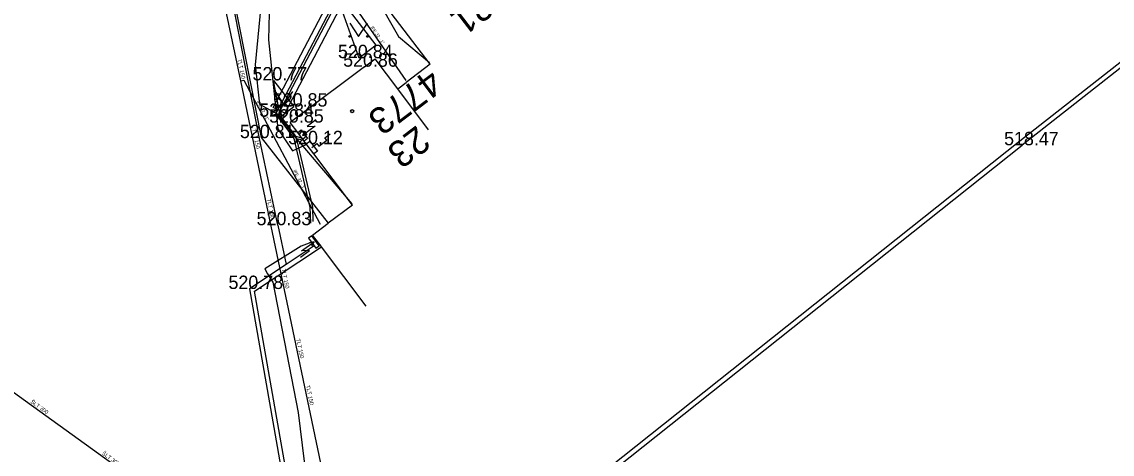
# Model space of a CAD drawing. Extents: x -668867 to -667827, y -1131943 to -1131019.
# Drawn here: x -668478.8 to -668417.5, y -1131427.8 to -1131403.5 of the extents above; entities that cross this region are included whole.
import ezdxf

# ---------------------------------------------------------------- set-up
doc = ezdxf.new("R2010")
doc.units = 0
for name, color, linetype in [('G_Bod_tecka', 7, 'Continuous'), ('G_Bod_vyska', 7, 'Continuous'), ('G_Budovy-znacky', 7, 'Continuous'), ('G_Budovy_Objekty', 7, 'Continuous'), ('G_Budovy_vstupy', 7, 'Continuous'), ('G_Cisla_orientacni', 7, 'Continuous'), ('G_Cisla_popisna', 7, 'Continuous'), ('G_Plochy_zpevnene', 7, 'Continuous'), ('G_Ploty', 7, 'Continuous'), ('G_Site-Rozvadece', 7, 'Continuous'), ('G_Z_CHRANICKA-TEPLOVOD_kotovane', 7, 'Continuous'), ('G_Z_ELsilove_podz_kotovane', 7, 'Continuous'), ('G_Z_PLYNY_podz_geodeticky', 7, 'Continuous'), ('G_Z_SPOJE_podz_geodeticky', 7, 'Continuous'), ('G_Z_SPOJE_podz_kotovane', 7, 'Continuous'), ('G_Z_SPOJE_podz_priblizne', 7, 'Continuous'), ('G_Z_VODA_podz_kotovane', 7, 'Continuous'), ('G_Zelen-Znacky', 7, 'Continuous'), ('Vrstva 26', 7, 'Continuous'), ('Vrstva 4', 7, 'Continuous'), ('Vrstva 6', 7, 'Continuous')]:
    doc.layers.add(name, color=color, linetype=linetype)

msp = doc.modelspace()

# ---------------------------------------------------------------- linework, layer by layer
at = {"layer": 'G_Bod_tecka'}
for p, q in [((-668459.82, -1131405.55), (-668459.82, -1131405.55)), ((-668459.52, -1131406.03), (-668459.52, -1131406.03)), ((-668464.62, -1131406.8), (-668464.62, -1131406.8)), ((-668463.49, -1131408.27), (-668463.49, -1131408.27)), ((-668464.24, -1131408.84), (-668464.24, -1131408.84)), ((-668463.69, -1131409.17), (-668463.69, -1131409.17)), ((-668465.39, -1131410.04), (-668465.39, -1131410.04)), ((-668462.76, -1131410.38), (-668462.76, -1131410.38)), ((-668422.58, -1131410.44), (-668422.58, -1131410.44)), ((-668464.39, -1131414.93), (-668464.39, -1131414.93)), ((-668465.97, -1131418.51), (-668465.97, -1131418.51))]:
    msp.add_line(p, q, dxfattribs=at)
at = {"layer": 'G_Budovy-znacky'}
msp.add_circle((-668460.21, -1131408.53), 0.0875, dxfattribs=at)
at = {"layer": 'G_Budovy_Objekty'}
for p, q in [((-668455.83, -1131405.88), (-668458.02, -1131403.02)), ((-668459.52, -1131406.03), (-668458.92, -1131405.58)), ((-668457.65, -1131407.27), (-668458.92, -1131405.58)), ((-668457.65, -1131407.27), (-668457.18, -1131406.91)), ((-668455.92, -1131409.57), (-668457.65, -1131407.27)), ((-668463.09, -1131408.72), (-668463.69, -1131409.17)), ((-668463.27, -1131409.73), (-668463.69, -1131409.17)), ((-668462.91, -1131410.21), (-668463.27, -1131409.73)), ((-668462.79, -1131410.36), (-668462.91, -1131410.21)), ((-668462.36, -1131410.92), (-668462.79, -1131410.36)), ((-668460.2, -1131413.8), (-668462.36, -1131410.92)), ((-668462.43, -1131415.48), (-668461.56, -1131414.82)), ((-668462.11, -1131415.91), (-668462.43, -1131415.48)), ((-668462.01, -1131416.04), (-668462.11, -1131415.91)), ((-668461.94, -1131416.15), (-668462.01, -1131416.04)), ((-668459.42, -1131419.48), (-668461.94, -1131416.15))]:
    msp.add_line(p, q, dxfattribs=at)
at = {"layer": 'G_Budovy_vstupy'}
for p, q in [((-668459.52, -1131406.03), (-668463.09, -1131408.72)), ((-668455.83, -1131405.88), (-668457.18, -1131406.91)), ((-668460.2, -1131413.8), (-668461.56, -1131414.82))]:
    msp.add_line(p, q, dxfattribs=at)
at = {"layer": 'G_Plochy_zpevnene'}
for p, q in [((-668467.77, -1131397.59), (-668465.32, -1131410.01)), ((-668458.86, -1131404.82), (-668461.12, -1131401.88)), ((-668459.82, -1131405.55), (-668461.12, -1131401.88)), ((-668458.86, -1131404.82), (-668459.82, -1131405.55)), ((-668464.62, -1131406.8), (-668463.49, -1131408.27)), ((-668464.24, -1131408.84), (-668464.62, -1131406.8)), ((-668464.24, -1131408.84), (-668463.49, -1131408.27)), ((-668465.32, -1131410.01), (-668461.56, -1131414.82))]:
    msp.add_line(p, q, dxfattribs=at)
at = {"layer": 'G_Ploty'}
for p, q in [((-668399.31, -1131391.82), (-668422.71, -1131410.22)), ((-668399.16, -1131392.01), (-668422.58, -1131410.44)), ((-668465.42, -1131410.07), (-668467.84, -1131397.6)), ((-668464.39, -1131414.93), (-668465.42, -1131410.07)), ((-668422.71, -1131410.22), (-668455.22, -1131436.04)), ((-668455.18, -1131436.33), (-668422.58, -1131410.44)), ((-668464.39, -1131414.93), (-668463.92, -1131417.14)), ((-668465.7, -1131418.63), (-668461.94, -1131416.15)), ((-668462.35, -1131416.09), (-668463.92, -1131417.14)), ((-668463.92, -1131417.14), (-668465.97, -1131418.51)), ((-668465.97, -1131418.51), (-668463.89, -1131430.32)), ((-668463.65, -1131430.23), (-668465.7, -1131418.63))]:
    msp.add_line(p, q, dxfattribs=at)
at = {"layer": 'G_Site-Rozvadece'}
for p, q in [((-668462.242, -1131409.013), (-668462.742, -1131409.389)), ((-668463.27, -1131409.73), (-668463.07, -1131409.58)), ((-668463.07, -1131409.58), (-668462.71, -1131410.06)), ((-668462.292, -1131409.363), (-668462.991, -1131409.89)), ((-668462.862, -1131409.655), (-668462.991, -1131409.89)), ((-668462.742, -1131409.389), (-668462.292, -1131409.363)), ((-668462.991, -1131409.89), (-668462.729, -1131409.83)), ((-668462.71, -1131410.06), (-668462.91, -1131410.21)), ((-668462.79, -1131410.36), (-668462.59, -1131410.22)), ((-668462.59, -1131410.22), (-668462.16, -1131410.77)), ((-668462.16, -1131410.77), (-668462.36, -1131410.92)), ((-668463.049, -1131416.373), (-668462.34, -1131415.86)), ((-668462.34, -1131415.86), (-668462.603, -1131415.915)), ((-668462.474, -1131416.093), (-668462.34, -1131415.86)), ((-668463.105, -1131416.723), (-668462.598, -1131416.356)), ((-668462.598, -1131416.356), (-668463.049, -1131416.373))]:
    msp.add_line(p, q, dxfattribs=at)
msp.add_lwpolyline([(-668462.479, -1131410.569), (-668462.185, -1131410.348), (-668462.075, -1131410.494), (-668461.635, -1131410.162), (-668461.743, -1131410.015), (-668461.451, -1131409.793)], dxfattribs=at)
msp.add_lwpolyline([(-668462.06, -1131416.08), (-668462.48, -1131415.53), (-668462.67, -1131415.66), (-668462.35, -1131416.09), (-668462.25, -1131416.22)], close=True, dxfattribs=at)
at = {"layer": 'G_Z_CHRANICKA-TEPLOVOD_kotovane'}
msp.add_lwpolyline([(-668460.119, -1131401.228), (-668463.995, -1131408.635), (-668464.648, -1131408.33), (-668460.548, -1131400.495)], dxfattribs=at)
at = {"layer": 'G_Z_ELsilove_podz_kotovane'}
for points in [[(-668462.536, -1131414.807), (-668462.56, -1131413.938), (-668463.448, -1131410.135), (-668463.514, -1131409.965), (-668464.491, -1131408.676), (-668460.289, -1131400.647), (-668460.126, -1131400.398), (-668454.842, -1131394.103), (-668454.608, -1131393.858), (-668451.636, -1131391.332), (-668448.288, -1131389.08), (-668448.087, -1131388.942), (-668445.165, -1131386.831), (-668441.872, -1131384.476), (-668441.624, -1131384.286), (-668435.23, -1131379.243), (-668434.968, -1131379.037), (-668431.506, -1131376.352), (-668428.272, -1131374.015), (-668428.178, -1131373.946), (-668422.042, -1131369.211), (-668421.84, -1131369.058), (-668419.466, -1131367.172), (-668415.31, -1131364.157)], [(-668460.194, -1131400.725), (-668464.349, -1131408.664), (-668463.386, -1131409.936), (-668463.047, -1131410.021), (-668462.964, -1131410.13), (-668462.931, -1131410.174), (-668463.25, -1131410.094), (-668463.312, -1131410.101), (-668463.315, -1131410.18), (-668462.44, -1131413.922), (-668462.418, -1131414.719)], [(-668462.466, -1131415.878), (-668463.066, -1131416.102), (-668465.12, -1131417.371), (-668464.957, -1131417.667), (-668464.671, -1131418.127), (-668463.236, -1131425.448), (-668462.671, -1131430.184), (-668462.843, -1131431.348), (-668462.921, -1131431.567)]]:
    msp.add_lwpolyline(points, dxfattribs=at)
at = {"layer": 'G_Z_PLYNY_podz_geodeticky'}
msp.add_lwpolyline([(-668463.43, -1131397.78), (-668463.24, -1131398.07), (-668464.33, -1131399.47), (-668464.82, -1131400.76), (-668464.91, -1131404.53), (-668464.38, -1131409.52), (-668463.57, -1131410.76), (-668462.76, -1131410.38)], dxfattribs=at)
at = {"layer": 'G_Z_SPOJE_podz_geodeticky'}
for points in [[(-668462.18, -1131395.87), (-668464.89, -1131397.96), (-668465.65, -1131405.93), (-668465.41, -1131408.13), (-668464.42, -1131408.67), (-668463.42, -1131409.99), (-668460.23, -1131413.73)], [(-668462.18, -1131395.87), (-668461.56, -1131399), (-668460.16, -1131400.53), (-668458.9, -1131402.05), (-668457.6, -1131404.34), (-668455.86, -1131405.8)]]:
    msp.add_lwpolyline(points, dxfattribs=at)
at = {"layer": 'G_Z_SPOJE_podz_kotovane'}
for points in [[(-668462.18, -1131395.87), (-668464.89, -1131397.96), (-668465.65, -1131405.93), (-668465.41, -1131408.13), (-668464.42, -1131408.67), (-668463.42, -1131409.99), (-668460.23, -1131413.73)], [(-668462.18, -1131395.87), (-668461.56, -1131399), (-668460.16, -1131400.53), (-668458.9, -1131402.05), (-668457.6, -1131404.34), (-668455.86, -1131405.8)]]:
    msp.add_lwpolyline(points, dxfattribs=at)
at = {"layer": 'G_Z_SPOJE_podz_priblizne'}
for points in [[(-668462.18, -1131395.87), (-668464.89, -1131397.96), (-668465.65, -1131405.93), (-668465.41, -1131408.13), (-668464.42, -1131408.67), (-668463.42, -1131409.99), (-668460.23, -1131413.73)], [(-668462.18, -1131395.87), (-668461.56, -1131399), (-668460.16, -1131400.53), (-668458.9, -1131402.05), (-668457.6, -1131404.34), (-668455.86, -1131405.8)]]:
    msp.add_lwpolyline(points, dxfattribs=at)
at = {"layer": 'G_Z_VODA_podz_kotovane'}
for points in [[(-668683.369, -1131181.224), (-668649.8, -1131211.72), (-668646.34, -1131215.79), (-668601.09, -1131269.33), (-668550.43, -1131331.42), (-668550.07, -1131333.92), (-668545.5, -1131360.28), (-668544.8, -1131361.58), (-668534.06, -1131374.68), (-668512.85, -1131400.04), (-668473.31, -1131428.57), (-668463.03, -1131434.08), (-668452.78, -1131440.2), (-668452.76, -1131440.21)], [(-668461.31, -1131431.41), (-668465.17, -1131413.01), (-668466.47, -1131406.83), (-668468.14, -1131398.85), (-668468.37, -1131397.76), (-668465.12, -1131395.37), (-668458.39, -1131390.42), (-668452.23, -1131385.91), (-668445.62, -1131380.79), (-668438.91, -1131376), (-668432.29, -1131371.28), (-668432.18, -1131371.2), (-668431.75, -1131370.89), (-668430.05, -1131369.78), (-668426.2, -1131367.09), (-668426.01, -1131366.96), (-668425.29, -1131366.45), (-668418.34, -1131361.6), (-668413.7, -1131358.36), (-668411.79, -1131356.89), (-668405.06, -1131351.73), (-668399.77, -1131347.67), (-668391.28, -1131341.15), (-668390.96, -1131340.9)], [(-668465.12, -1131395.37), (-668465, -1131395.53), (-668464.42, -1131396.37), (-668457.2, -1131406.8)], [(-668466.47, -1131406.83), (-668466.29, -1131406.79), (-668462, -1131414.88)]]:
    msp.add_lwpolyline(points, dxfattribs=at)
at = {"layer": 'G_Zelen-Znacky'}
for p, q in [((-668460.35, -1131403.58), (-668459.85, -1131404.33)), ((-668459.85, -1131404.33), (-668459.35, -1131403.58)), ((-668464.54, -1131407.43), (-668464.04, -1131408.18)), ((-668464.04, -1131408.18), (-668463.54, -1131407.43))]:
    msp.add_line(p, q, dxfattribs=at)
for centre in [(-668460.35, -1131404.33), (-668459.35, -1131404.33), (-668464.54, -1131408.18), (-668463.54, -1131408.18)]:
    msp.add_circle(centre, 0.05, dxfattribs=at)
at = {"layer": 'Vrstva 26'}
for points in [[(-668683.369, -1131181.224), (-668649.798, -1131211.717), (-668646.336, -1131215.786), (-668601.09, -1131269.326), (-668550.43, -1131331.42), (-668550.07, -1131333.92), (-668545.496, -1131360.279), (-668544.8, -1131361.58), (-668534.06, -1131374.68), (-668512.85, -1131400.04), (-668473.31, -1131428.57), (-668463.033, -1131434.082), (-668452.779, -1131440.199), (-668452.76, -1131440.21)], [(-668461.31, -1131431.41), (-668465.171, -1131413.013), (-668466.469, -1131406.828), (-668468.144, -1131398.851), (-668468.373, -1131397.758), (-668465.119, -1131395.368), (-668458.387, -1131390.425), (-668452.234, -1131385.908), (-668445.62, -1131380.792), (-668438.907, -1131376.002), (-668432.285, -1131371.276), (-668432.179, -1131371.201), (-668431.745, -1131370.891), (-668430.049, -1131369.778), (-668426.198, -1131367.088), (-668426.012, -1131366.958), (-668425.289, -1131366.453), (-668418.344, -1131361.602), (-668413.698, -1131358.357), (-668411.791, -1131356.893), (-668405.059, -1131351.726), (-668399.774, -1131347.67), (-668391.28, -1131341.15), (-668390.958, -1131340.902)], [(-668465.119, -1131395.368), (-668465, -1131395.53), (-668464.421, -1131396.367), (-668457.199, -1131406.797)], [(-668466.469, -1131406.828), (-668466.29, -1131406.79), (-668462.003, -1131414.878)]]:
    msp.add_lwpolyline(points, dxfattribs=at)
at = {"layer": 'Vrstva 6'}
for p, q in [((-668466.29, -1131406.79), (-668466.29, -1131406.79)), ((-668465.171, -1131413.013), (-668465.171, -1131413.013))]:
    msp.add_line(p, q, dxfattribs=at)

# ---------------------------------------------------------------- texts
at = {"layer": 'G_Bod_vyska'}
for s, p in [('520.84', (-668461.006, -1131405.55)), ('520.86', (-668460.719, -1131406.03)), ('520.77', (-668465.806, -1131406.8)), ('520.85', (-668464.666, -1131408.27)), ('520.84', (-668465.426, -1131408.84)), ('520.85', (-668464.876, -1131409.17)), ('520.81', (-668466.514, -1131410.04)), ('520.12', (-668463.804, -1131410.38)), ('518.47', (-668423.602, -1131410.44)), ('520.83', (-668465.576, -1131414.93)), ('520.78', (-668467.156, -1131418.51))]:
    msp.add_text(s, height=0.75, dxfattribs=at).set_placement(p)
at = {"layer": 'G_Cisla_orientacni'}
for s, rotation, p in [('21', 217.47243, (-668453.039, -1131401.8)), ('23', 217.00242, (-668456.575, -1131409.28))]:
    msp.add_text(s, height=1.5, rotation=rotation, dxfattribs=at).set_placement(p)
at = {"layer": 'G_Cisla_popisna'}
msp.add_text('4773', height=1.5, rotation=217.00242, dxfattribs=at).set_placement((-668455.87, -1131406.069))
at = {"layer": 'Vrstva 4'}
for s, height, rotation, p in [('lPE 32 - 1"', 0.17551, 304.72661, (-668459.178, -1131403.833)), ('TLT 150', 0.2194, 281.84028, (-668466.65, -1131405.627)), ('lPE 32  - 1"', 0.17551, 297.76215, (-668465.577, -1131407.997)), ('TLT 150', 0.2194, 281.8432, (-668465.826, -1131409.551)), ('lPE  32 - 1"', 0.17551, 297.93075, (-668463.524, -1131411.876)), ('TLT 150', 0.2194, 281.84028, (-668465.003, -1131413.474)), ('TLT 150', 0.2194, 281.87106, (-668464.179, -1131417.398)), ('TLT 150', 0.2194, 281.87106, (-668463.356, -1131421.321)), ('TLT 150', 0.2194, 281.8432, (-668462.806, -1131423.937)), ('ŠLT 300', 0.2194, 324.18044, (-668478.296, -1131424.885)), ('ŠLT 300', 0.2194, 324.19075, (-668474.28, -1131427.783))]:
    msp.add_text(s, height=height, rotation=rotation, dxfattribs=at).set_placement(p)

doc.saveas('drawing.dxf')
